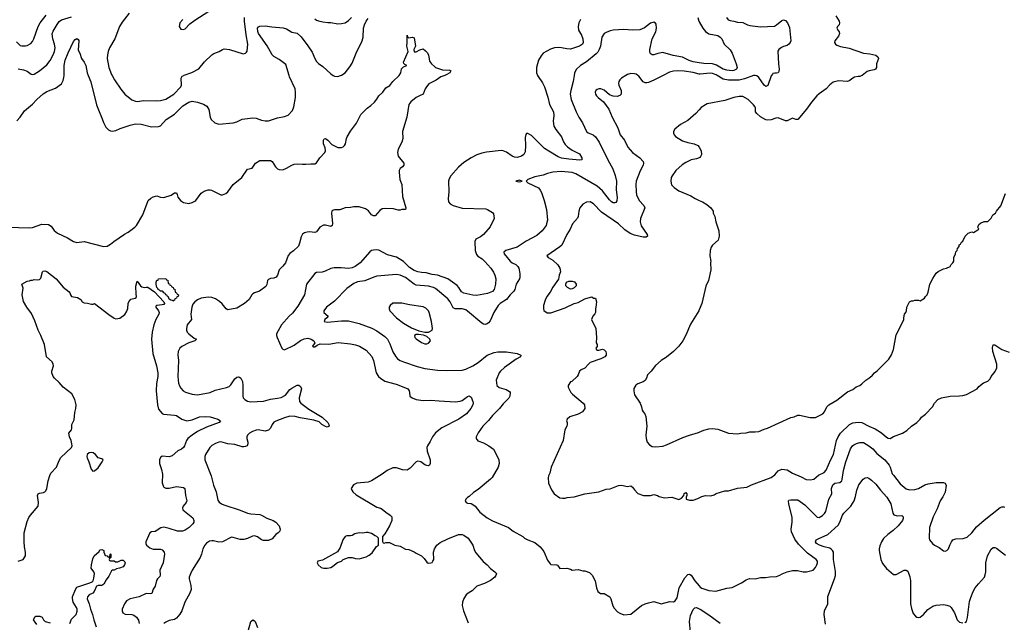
# Model space of a CAD drawing. Header units: inches. Extents: x 1678809 to 1859548, y 384609 to 522868.
# Tile 357 of 386: x 1792346 to 1803436, y 483842 to 490627. Entities that reach past the tile are written whole.
import ezdxf

# ---------------------------------------------------------------- set-up
doc = ezdxf.new("R2010")
doc.units = ezdxf.units.IN
doc.header["$MEASUREMENT"] = 0
for name, color, linetype in [('B7498', 7, 'Continuous'), ('B7499', 7, 'Continuous'), ('B8408', 7, 'Continuous'), ('B8409', 7, 'Continuous')]:
    doc.layers.add(name, color=color, linetype=linetype)

msp = doc.modelspace()

# ---------------------------------------------------------------- linework, layer by layer
at = {"layer": 'B7498', "color": 5}
for points, elevation in [([(1792210, 488290), (1792455, 488285), (1792491, 488289), (1792596, 488324), (1792670, 488322), (1792701, 488301), (1792735, 488255), (1792770, 488222), (1792883, 488170), (1792950, 488129), (1792990, 488120), (1793070, 488128), (1793290, 488074), (1793330, 488078), (1793370, 488100), (1793405, 488130), (1793528, 488212), (1793567, 488233), (1793643, 488290), (1793660, 488310), (1793731, 488430), (1793793, 488590), (1793823, 488617), (1793848, 488632), (1793890, 488643), (1793930, 488630), (1793970, 488626), (1794050, 488650), (1794090, 488677), (1794110, 488676), (1794120, 488660), (1794127, 488630), (1794156, 488590), (1794190, 488570), (1794250, 488558), (1794290, 488568), (1794317, 488583), (1794330, 488593), (1794390, 488673), (1794425, 488695), (1794470, 488710), (1794490, 488711), (1794506, 488706), (1794590, 488665), (1794610, 488657), (1794630, 488657), (1794668, 488672), (1794690, 488690), (1794752, 488770), (1794848, 488852), (1794910, 488943), (1794964, 488956), (1795001, 489010), (1795050, 489042), (1795170, 489041), (1795190, 489030), (1795228, 488970), (1795249, 488949), (1795270, 488940), (1795310, 488938), (1795350, 488954), (1795410, 488990), (1795438, 489002), (1795470, 489006), (1795530, 488999), (1795570, 489000), (1795626, 489006), (1795670, 489006), (1795690, 489017), (1795728, 489070), (1795783, 489130), (1795791, 489150), (1795786, 489186), (1795769, 489230), (1795768, 489272), (1795776, 489284), (1795790, 489288), (1795817, 489270), (1795862, 489222), (1795929, 489189), (1795970, 489188), (1795990, 489197), (1796006, 489210), (1796017, 489230), (1796025, 489290), (1796033, 489310), (1796070, 489373), (1796139, 489461), (1796190, 489560), (1796259, 489630), (1796300, 489660), (1796341, 489699), (1796369, 489731), (1796392, 489770), (1796436, 489810), (1796470, 489859), (1796514, 489886), (1796550, 489930), (1796620, 490000)], 380), ([(1792315, 489490), (1792352, 489530), (1792399, 489601), (1792490, 489677), (1792540, 489730), (1792610, 489794), (1792650, 489818), (1792750, 489858), (1792815, 489905), (1792836, 489944), (1792844, 489976), (1792845, 490000)], 420), ([(1793117, 490000), (1793146, 489926), (1793212, 489670), (1793227, 489630), (1793276, 489510), (1793289, 489469), (1793316, 489416), (1793346, 489386), (1793370, 489374), (1793390, 489371), (1793430, 489379), (1793479, 489401), (1793590, 489440), (1793650, 489453), (1793712, 489452), (1793830, 489422), (1793910, 489426), (1793930, 489433), (1793996, 489504), (1794090, 489564), (1794182, 489658), (1794250, 489698), (1794290, 489709), (1794350, 489700), (1794416, 489676), (1794453, 489653), (1794476, 489616), (1794490, 489530), (1794504, 489504), (1794545, 489465), (1794590, 489450), (1794750, 489465), (1794790, 489476), (1794850, 489509), (1794970, 489522), (1795010, 489519), (1795070, 489497), (1795110, 489488), (1795150, 489488), (1795250, 489521), (1795330, 489538), (1795370, 489554), (1795417, 489603), (1795434, 489646), (1795452, 489750), (1795454, 489810), (1795447, 489850), (1795385, 489985), (1795381, 490000)], 420), ([(1793386, 490000), (1793412, 489950), (1793485, 489845), (1793530, 489790), (1793610, 489723), (1793650, 489709), (1793670, 489707), (1793743, 489717), (1793890, 489715), (1793930, 489718), (1793990, 489734), (1794022, 489750), (1794081, 489790), (1794161, 489870), (1794168, 489890), (1794165, 489970), (1794175, 489990), (1794193, 490000)], 440), ([(1797135, 490000), (1797090, 489982), (1797035, 489945), (1796954, 489906), (1796927, 489873), (1796914, 489850), (1796890, 489787), (1796850, 489771), (1796813, 489750), (1796750, 489702), (1796729, 489671), (1796706, 489530), (1796658, 489370), (1796660, 489290), (1796650, 489249), (1796610, 489170), (1796602, 489130), (1796609, 489089), (1796673, 489010), (1796674, 488990), (1796659, 488970), (1796631, 488950), (1796621, 488930), (1796619, 488910), (1796628, 488828), (1796650, 488770), (1796658, 488638), (1796695, 488510), (1796690, 488489), (1796650, 488489), (1796630, 488482), (1796610, 488482), (1796557, 488497), (1796470, 488502), (1796430, 488499), (1796402, 488478), (1796350, 488419), (1796342, 488418), (1796330, 488418), (1796310, 488430), (1796275, 488475), (1796239, 488499), (1796170, 488519), (1796110, 488521), (1796070, 488513), (1796010, 488509), (1795950, 488487), (1795893, 488487), (1795870, 488477), (1795863, 488470), (1795857, 488450), (1795869, 488331), (1795867, 488310), (1795850, 488300), (1795790, 488312), (1795768, 488312), (1795728, 488292), (1795690, 488240), (1795670, 488230), (1795610, 488237), (1795585, 488235), (1795553, 488227), (1795530, 488211), (1795516, 488184), (1795498, 488110), (1795485, 488076), (1795430, 488023), (1795387, 487993), (1795370, 487973), (1795338, 487890), (1795310, 487852), (1795269, 487810), (1795248, 487750), (1795233, 487730), (1795210, 487717), (1795170, 487712), (1795150, 487703), (1795138, 487690), (1795130, 487644), (1795118, 487622), (1795045, 487570), (1794990, 487552), (1794970, 487540), (1794960, 487530), (1794930, 487478), (1794878, 487430), (1794790, 487378), (1794690, 487359), (1794670, 487371), (1794627, 487427), (1794596, 487456), (1794550, 487485), (1794510, 487499), (1794470, 487503), (1794389, 487491), (1794348, 487472), (1794318, 487450), (1794297, 487423), (1794285, 487390), (1794273, 487310), (1794282, 487250), (1794233, 487190), (1794224, 487150), (1794225, 487130), (1794233, 487110), (1794250, 487090), (1794310, 487043), (1794336, 487030), (1794318, 487010), (1794250, 486990), (1794172, 486948), (1794150, 486930), (1794130, 486890), (1794128, 486852), (1794133, 486790), (1794127, 486610), (1794136, 486536), (1794145, 486505), (1794159, 486479), (1794188, 486450), (1794215, 486435), (1794290, 486410), (1794350, 486404), (1794490, 486430), (1794546, 486454), (1794675, 486485), (1794704, 486496), (1794724, 486516), (1794770, 486584), (1794790, 486603), (1794810, 486607), (1794823, 486603), (1794838, 486590), (1794854, 486554), (1794858, 486510), (1794858, 486390), (1794864, 486370), (1794880, 486350), (1794913, 486333), (1794950, 486326), (1795090, 486333), (1795170, 486356), (1795250, 486364), (1795290, 486374), (1795339, 486401), (1795390, 486464), (1795410, 486480), (1795470, 486511), (1795490, 486511), (1795510, 486498), (1795519, 486470), (1795495, 486370), (1795498, 486330), (1795511, 486311), (1795601, 486241), (1795752, 486150), (1795815, 486090), (1795827, 486070), (1795831, 486050), (1795810, 486041), (1795790, 486046), (1795750, 486070), (1795719, 486099), (1795659, 486119), (1795505, 486145), (1795450, 486161), (1795390, 486162), (1795330, 486146), (1795232, 486108), (1795210, 486095), (1795190, 486070), (1795170, 486027), (1795150, 486004), (1795110, 485994), (1795032, 486008), (1795010, 486006), (1794968, 485990), (1794933, 485970), (1794912, 485950), (1794903, 485930), (1794903, 485910), (1794916, 485870), (1794916, 485850), (1794906, 485830), (1794890, 485821), (1794870, 485817), (1794850, 485819), (1794770, 485844), (1794690, 485853), (1794610, 485873), (1794589, 485871), (1794550, 485856), (1794510, 485832), (1794486, 485810), (1794437, 485730), (1794430, 485710), (1794430, 485670), (1794502, 485490), (1794528, 485388), (1794558, 485310), (1794579, 485219), (1794593, 485193), (1794617, 485177), (1794645, 485165), (1794830, 485104), (1794910, 485071), (1794950, 485062), (1795050, 485056), (1795070, 485050), (1795130, 485014), (1795201, 484990), (1795231, 484970), (1795268, 484928), (1795278, 484890), (1795275, 484870), (1795257, 484850), (1795229, 484831), (1795190, 484781), (1795150, 484764), (1795090, 484764), (1795070, 484771), (1795025, 484805), (1794990, 484815), (1794967, 484813), (1794910, 484786), (1794870, 484776), (1794830, 484776), (1794750, 484798), (1794730, 484799), (1794630, 484748), (1794590, 484744), (1794530, 484761), (1794510, 484761), (1794485, 484755), (1794448, 484732), (1794430, 484710), (1794409, 484671), (1794395, 484610), (1794380, 484570), (1794290, 484430), (1794270, 484389), (1794256, 484350), (1794255, 484330), (1794275, 484255), (1794276, 484210), (1794263, 484170), (1794206, 484070), (1794171, 483970), (1794150, 483934), (1794110, 483887), (1794090, 483872), (1794030, 483861), (1793990, 483844), (1793970, 483830)], 380), ([(1798180, 490000), (1798186, 489986), (1798235, 489915), (1798258, 489870), (1798295, 489755), (1798312, 489672), (1798358, 489590), (1798363, 489550), (1798354, 489486), (1798363, 489430), (1798385, 489390), (1798447, 489310), (1798470, 489253), (1798490, 489222), (1798517, 489197), (1798570, 489159), (1798650, 489117), (1798677, 489070), (1798676, 489050), (1798654, 489046), (1798530, 489057), (1798450, 489068), (1798410, 489083), (1798305, 489145), (1798258, 489178), (1798110, 489324), (1798070, 489346), (1798055, 489345), (1798045, 489334), (1798038, 489302), (1798044, 489210), (1798040, 489140), (1798026, 489110), (1797998, 489090), (1797950, 489076), (1797918, 489078), (1797894, 489090), (1797830, 489134), (1797790, 489151), (1797770, 489154), (1797604, 489136), (1797550, 489124), (1797496, 489104), (1797430, 489072), (1797350, 489018), (1797290, 488967), (1797202, 488870), (1797183, 488837), (1797177, 488810), (1797181, 488690), (1797171, 488610), (1797176, 488576), (1797194, 488554), (1797230, 488535), (1797330, 488505), (1797596, 488496), (1797615, 488490), (1797670, 488457), (1797683, 488443), (1797690, 488390), (1797645, 488295), (1797570, 488210), (1797537, 488183), (1797485, 488155), (1797472, 488128), (1797477, 488030), (1797490, 487982), (1797505, 487965), (1797555, 487935), (1797586, 487906), (1797652, 487830), (1797683, 487783), (1797699, 487750), (1797708, 487708), (1797707, 487650), (1797690, 487590), (1797670, 487565), (1797616, 487544), (1797490, 487520), (1797450, 487524), (1797347, 487547), (1797323, 487563), (1797292, 487612), (1797273, 487633), (1797168, 487708), (1797052, 487752), (1796990, 487759), (1796924, 487776), (1796870, 487779), (1796830, 487788), (1796790, 487805), (1796737, 487837), (1796670, 487903), (1796590, 487954), (1796490, 487981), (1796390, 488031), (1796364, 488036), (1796330, 488033), (1796310, 488028), (1796290, 488014), (1796182, 487890), (1796125, 487850), (1796090, 487832), (1796050, 487824), (1795965, 487835), (1795886, 487834), (1795850, 487825), (1795786, 487794), (1795754, 487786), (1795690, 487780), (1795669, 487771), (1795577, 487650), (1795554, 487530), (1795479, 487401), (1795419, 487321), (1795382, 487290), (1795294, 487190), (1795240, 487090), (1795239, 487070), (1795246, 487050), (1795299, 486930), (1795310, 486916), (1795330, 486910), (1795439, 486961), (1795510, 487015), (1795550, 487033), (1795590, 487040), (1795630, 487030), (1795659, 487010), (1795670, 486989), (1795664, 486976), (1795642, 486950), (1795650, 486945), (1795670, 486945), (1795697, 486963), (1795730, 486976), (1795826, 486974), (1795932, 486992), (1796070, 486979), (1796130, 486967), (1796172, 486952), (1796248, 486908), (1796313, 486834), (1796330, 486790), (1796362, 486650), (1796389, 486609), (1796408, 486590), (1796458, 486558), (1796585, 486525), (1796710, 486476), (1796719, 486470), (1796731, 486450), (1796737, 486430), (1796741, 486390), (1796765, 486370), (1796812, 486352), (1796890, 486338), (1796975, 486345), (1797070, 486334), (1797254, 486326), (1797309, 486331), (1797330, 486338), (1797390, 486386), (1797410, 486393), (1797430, 486377), (1797449, 486330), (1797452, 486310), (1797449, 486290), (1797429, 486250), (1797377, 486190), (1797291, 486129), (1797101, 486030), (1797030, 485977), (1796995, 485930), (1796970, 485879), (1796938, 485830), (1796930, 485810), (1796936, 485770), (1796969, 485670), (1796970, 485630), (1796961, 485610), (1796950, 485605), (1796930, 485606), (1796910, 485614), (1796865, 485650), (1796830, 485657), (1796810, 485648), (1796744, 485576), (1796710, 485555), (1796657, 485557), (1796590, 485583), (1796550, 485581), (1796486, 485550), (1796430, 485510), (1796310, 485434), (1796270, 485421), (1796145, 485410), (1796107, 485390), (1796081, 485350), (1796086, 485330), (1796099, 485310), (1796136, 485276), (1796370, 485137), (1796410, 485127), (1796430, 485117), (1796470, 485083), (1796518, 485050), (1796536, 485030), (1796536, 484990), (1796511, 484930), (1796460, 484840), (1796433, 484807), (1796433, 484753), (1796438, 484738), (1796450, 484734), (1796470, 484742), (1796510, 484742), (1796570, 484711), (1796630, 484701), (1796690, 484666), (1796730, 484661), (1796790, 484636), (1796810, 484621), (1796871, 484591), (1796900, 484560), (1796930, 484518), (1796948, 484508), (1796978, 484510), (1796990, 484516), (1797001, 484530), (1797009, 484551), (1797005, 484630), (1797018, 484670), (1797046, 484710), (1797081, 484739), (1797170, 484783), (1797290, 484830), (1797330, 484830), (1797350, 484824), (1797397, 484790), (1797449, 484710), (1797468, 484650), (1797484, 484624), (1797566, 484526), (1797611, 484491), (1797650, 484447), (1797697, 484410), (1797715, 484390), (1797710, 484370), (1797696, 484350), (1797650, 484313), (1797581, 484279), (1797496, 484250), (1797442, 484198), (1797398, 484170), (1797376, 484150), (1797350, 484110), (1797333, 484070), (1797331, 484030), (1797345, 483970), (1797398, 483838)], 420), ([(1798591, 490000), (1798580, 489930), (1798553, 489830), (1798548, 489790), (1798556, 489730), (1798614, 489590), (1798643, 489530), (1798685, 489465), (1798729, 489370), (1798750, 489352), (1798804, 489330), (1798830, 489310), (1798872, 489250), (1798970, 489050), (1799028, 488948), (1799053, 488873), (1799067, 488810), (1799066, 488710), (1799075, 488625), (1799072, 488589), (1799061, 488570), (1799050, 488564), (1799030, 488565), (1799010, 488578), (1798990, 488597), (1798910, 488701), (1798852, 488752), (1798610, 488893), (1798570, 488907), (1798443, 488917), (1798352, 488910), (1798290, 488896), (1798243, 488877), (1798150, 488858), (1798071, 488829), (1798052, 488810), (1798071, 488790), (1798190, 488733), (1798210, 488708), (1798223, 488683), (1798254, 488590), (1798280, 488490), (1798290, 488370), (1798281, 488330), (1798274, 488310), (1798230, 488250), (1798170, 488199), (1798050, 488132), (1797950, 488066), (1797823, 488030), (1797799, 488010), (1797804, 487990), (1797870, 487910), (1797892, 487890), (1797936, 487870), (1797957, 487850), (1797968, 487828), (1797978, 487770), (1797980, 487730), (1797975, 487710), (1797937, 487650), (1797923, 487590), (1797910, 487570), (1797870, 487530), (1797830, 487476), (1797759, 487430), (1797736, 487410), (1797687, 487330), (1797644, 487236), (1797627, 487213), (1797610, 487201), (1797590, 487196), (1797570, 487200), (1797550, 487212), (1797390, 487347), (1797370, 487359), (1797330, 487372), (1797250, 487371), (1797230, 487381), (1797195, 487450), (1797170, 487483), (1797030, 487599), (1797007, 487610), (1796950, 487625), (1796810, 487638), (1796789, 487649), (1796690, 487726), (1796630, 487752), (1796590, 487760), (1796370, 487741), (1796334, 487730), (1796234, 487686), (1796150, 487674), (1796110, 487657), (1796030, 487601), (1795890, 487459), (1795800, 487390), (1795770, 487350), (1795773, 487330), (1795821, 487290), (1795807, 487270), (1795783, 487250), (1795776, 487230), (1795810, 487220), (1795970, 487238), (1796050, 487237), (1796170, 487205), (1796314, 487154), (1796370, 487124), (1796459, 487059), (1796489, 487030), (1796516, 486976), (1796549, 486889), (1796578, 486838), (1796602, 486810), (1796631, 486790), (1796670, 486773), (1796823, 486723), (1796910, 486701), (1797050, 486681), (1797150, 486676), (1797330, 486681), (1797370, 486693), (1797450, 486730), (1797510, 486769), (1797610, 486849), (1797690, 486880), (1797730, 486886), (1797830, 486887), (1797950, 486870), (1797990, 486850), (1797987, 486830), (1797937, 486803), (1797808, 486710), (1797762, 486670), (1797748, 486650), (1797711, 486570), (1797719, 486510), (1797746, 486486), (1797824, 486464), (1797862, 486442), (1797871, 486430), (1797868, 486390), (1797856, 486364), (1797790, 486301), (1797749, 486251), (1797670, 486170), (1797626, 486114), (1797564, 486050), (1797510, 485977), (1797488, 485930), (1797487, 485910), (1797506, 485886), (1797570, 485862), (1797631, 485830), (1797683, 485790), (1797707, 485750), (1797741, 485670), (1797747, 485630), (1797735, 485590), (1797666, 485474), (1797648, 485452), (1797510, 485337), (1797458, 485302), (1797410, 485258), (1797390, 485248), (1797372, 485230), (1797362, 485210), (1797374, 485190), (1797390, 485182), (1797430, 485178), (1797450, 485170), (1797475, 485150), (1797530, 485081), (1797610, 485018), (1797670, 484986), (1797850, 484910), (1797906, 484870), (1798012, 484810), (1798031, 484791), (1798071, 484771), (1798150, 484742), (1798210, 484691), (1798250, 484638), (1798290, 484542), (1798320, 484500), (1798330, 484492), (1798391, 484491), (1798405, 484485), (1798430, 484447), (1798510, 484451), (1798550, 484441), (1798570, 484431), (1798635, 484435), (1798690, 484421), (1798710, 484421), (1798763, 484403), (1798794, 484374), (1798826, 484310), (1798843, 484230), (1798858, 484190), (1798887, 484167), (1798930, 484165), (1798992, 484130), (1799006, 484106), (1799028, 484028), (1799040, 484000), (1799079, 483959), (1799104, 483944), (1799150, 483926), (1799230, 483934), (1799350, 484031), (1799390, 484051), (1799430, 484063), (1799490, 484075), (1799570, 484051), (1799670, 484076), (1799710, 484071), (1799730, 484085), (1799750, 484118), (1799775, 484230), (1799838, 484342), (1799870, 484382), (1799890, 484385), (1799910, 484371), (1799950, 484310), (1800000, 484251)], 440), ([(1795878, 490000), (1795890, 489992), (1795930, 489989), (1795960, 490000)], 420), ([(1799175, 490000), (1799126, 489970), (1799106, 489950), (1799095, 489930), (1799091, 489910), (1799095, 489890), (1799121, 489830), (1799119, 489790), (1799105, 489774), (1799077, 489763), (1799030, 489766), (1798990, 489780), (1798930, 489832), (1798890, 489849), (1798870, 489849), (1798850, 489842), (1798836, 489830), (1798828, 489810), (1798830, 489790), (1798842, 489770), (1798860, 489750), (1798922, 489702), (1798980, 489620), (1799019, 489530), (1799084, 489410), (1799108, 489330), (1799159, 489270), (1799194, 489190), (1799249, 489130), (1799330, 489070), (1799370, 489030), (1799373, 489010), (1799367, 488990), (1799334, 488926), (1799290, 488810), (1799285, 488770), (1799288, 488688), (1799294, 488654), (1799324, 488590), (1799376, 488536), (1799387, 488510), (1799338, 488390), (1799334, 488350), (1799347, 488307), (1799414, 488210), (1799419, 488190), (1799401, 488179), (1799370, 488179), (1799270, 488202), (1799221, 488221), (1799161, 488261), (1799090, 488327), (1798899, 488459), (1798810, 488553), (1798770, 488575), (1798730, 488573), (1798689, 488551), (1798655, 488510), (1798642, 488470), (1798635, 488410), (1798627, 488393), (1798572, 488330), (1798547, 488270), (1798510, 488209), (1798451, 488089), (1798430, 488068), (1798285, 487970), (1798298, 487950), (1798350, 487919), (1798406, 487866), (1798431, 487830), (1798437, 487790), (1798423, 487750), (1798415, 487705), (1798350, 487615), (1798321, 487559), (1798285, 487510), (1798264, 487470), (1798247, 487410), (1798246, 487370), (1798251, 487351), (1798288, 487328), (1798330, 487328), (1798490, 487381), (1798590, 487430), (1798636, 487444), (1798710, 487483), (1798750, 487496), (1798790, 487505), (1798810, 487492), (1798831, 487491), (1798841, 487450), (1798837, 487390), (1798831, 487370), (1798831, 487330), (1798825, 487315), (1798802, 487290), (1798785, 487250), (1798836, 487150), (1798843, 487050), (1798838, 486990), (1798851, 486970), (1798851, 486949), (1798834, 486930), (1798842, 486910), (1798850, 486906), (1798870, 486905), (1798910, 486919), (1798931, 486911), (1798947, 486890), (1798953, 486870), (1798950, 486850), (1798935, 486830), (1798890, 486807), (1798772, 486768), (1798751, 486750), (1798710, 486703), (1798670, 486684), (1798651, 486670), (1798638, 486630), (1798625, 486610), (1798566, 486554), (1798550, 486548), (1798525, 486510), (1798522, 486490), (1798555, 486430), (1798571, 486410), (1798691, 486310), (1798706, 486290), (1798711, 486251), (1798687, 486213), (1798635, 486185), (1798543, 486157), (1798511, 486130), (1798505, 486110), (1798511, 486091), (1798511, 486070), (1798507, 486050), (1798488, 486010), (1798466, 485890), (1798332, 485588), (1798318, 485522), (1798301, 485490), (1798297, 485470), (1798303, 485410), (1798335, 485335), (1798365, 485290), (1798430, 485243), (1798458, 485238), (1798490, 485239), (1798514, 485246), (1798590, 485255), (1798713, 485287), (1798870, 485310), (1798950, 485341), (1798995, 485345), (1799090, 485382), (1799130, 485388), (1799190, 485371), (1799230, 485378), (1799250, 485362), (1799270, 485332), (1799310, 485292), (1799371, 485271), (1799450, 485271), (1799490, 485282), (1799530, 485271), (1799550, 485258), (1799610, 485245), (1799690, 485251), (1799770, 485225), (1799800, 485240), (1799826, 485270), (1799829, 485291), (1799850, 485302), (1799862, 485290), (1799862, 485270), (1799852, 485250), (1799854, 485230), (1799890, 485216), (1799930, 485219), (1799985, 485235), (1800000, 485243)], 460), ([(1799594, 490000), (1799490, 489947), (1799430, 489921), (1799410, 489917), (1799390, 489917), (1799368, 489929), (1799321, 489990), (1799307, 490000)], 460), ([(1800000, 489613), (1799961, 489570), (1799870, 489492), (1799790, 489447), (1799726, 489394), (1799711, 489370), (1799711, 489350), (1799719, 489330), (1799733, 489313), (1799810, 489263), (1799870, 489243), (1799942, 489230), (1799985, 489210), (1800000, 489191)], 480), ([(1800000, 489073), (1799970, 489061), (1799910, 489049), (1799850, 489021), (1799807, 488993), (1799737, 488930), (1799694, 488870), (1799685, 488850), (1799679, 488810), (1799688, 488768), (1799716, 488736), (1799770, 488699), (1799904, 488644), (1799954, 488614), (1800000, 488592)], 480), ([(1792330, 484531), (1792384, 484550), (1792411, 484589), (1792411, 484630), (1792399, 484690), (1792395, 484750), (1792397, 484850), (1792430, 484976), (1792450, 485024), (1792468, 485050), (1792552, 485150), (1792558, 485190), (1792545, 485270), (1792553, 485287), (1792570, 485297), (1792615, 485305), (1792630, 485311), (1792639, 485321), (1792651, 485349), (1792665, 485435), (1792684, 485496), (1792698, 485522), (1792759, 485590), (1792790, 485665), (1792810, 485696), (1792929, 485810), (1792935, 485830), (1792934, 485850), (1792925, 485890), (1792906, 485930), (1792899, 485970), (1792929, 486010), (1792934, 486026), (1792934, 486070), (1792958, 486122), (1792965, 486205), (1792977, 486250), (1792981, 486290), (1792968, 486350), (1792933, 486413), (1792836, 486490), (1792790, 486542), (1792738, 486590), (1792724, 486610), (1792708, 486650), (1792706, 486670), (1792725, 486730), (1792724, 486750), (1792710, 486776), (1792648, 486830), (1792624, 486970), (1792584, 487070), (1792553, 487130), (1792516, 487236), (1792478, 487318), (1792425, 487390), (1792390, 487455), (1792375, 487530), (1792384, 487604), (1792369, 487651), (1792430, 487682), (1792455, 487685), (1792470, 487694), (1792490, 487694), (1792510, 487702), (1792550, 487698), (1792570, 487702), (1792583, 487717), (1792602, 487790), (1792610, 487796), (1792630, 487799), (1792650, 487793), (1792756, 487710), (1792836, 487616), (1792902, 487562), (1792911, 487550), (1792916, 487530), (1792930, 487511), (1792998, 487498), (1793036, 487476), (1793051, 487451), (1793070, 487441), (1793110, 487437), (1793155, 487425), (1793175, 487425), (1793190, 487431), (1793348, 487308), (1793408, 487268), (1793430, 487259), (1793474, 487266), (1793530, 487307), (1793550, 487338), (1793563, 487377), (1793567, 487430), (1793574, 487450), (1793599, 487481), (1793647, 487493), (1793659, 487501), (1793663, 487510), (1793656, 487536), (1793655, 487626), (1793670, 487682), (1793707, 487630), (1793720, 487620), (1793750, 487611), (1793770, 487617), (1793790, 487616), (1793864, 487564), (1793969, 487450), (1793978, 487430), (1793970, 487422), (1793950, 487415), (1793890, 487410), (1793880, 487400), (1793878, 487390), (1793909, 487350), (1793916, 487330), (1793912, 487310), (1793880, 487250), (1793857, 487190), (1793838, 487110), (1793832, 487030), (1793846, 486870), (1793888, 486730), (1793900, 486650), (1793902, 486610), (1793888, 486530), (1793884, 486450), (1793896, 486290), (1793910, 486243), (1793950, 486193), (1793965, 486185), (1794090, 486176), (1794110, 486169), (1794171, 486130), (1794230, 486112), (1794290, 486123), (1794370, 486154), (1794439, 486159), (1794490, 486156), (1794530, 486146), (1794578, 486130), (1794606, 486110), (1794591, 486090), (1794450, 486040), (1794350, 485992), (1794289, 485951), (1794238, 485910), (1794223, 485890), (1794202, 485830), (1794190, 485809), (1794170, 485792), (1794128, 485772), (1794063, 485717), (1794030, 485704), (1793950, 485714), (1793930, 485697), (1793921, 485670), (1793920, 485630), (1793944, 485564), (1793955, 485510), (1793952, 485412), (1793960, 485380), (1793970, 485365), (1793992, 485352), (1794030, 485352), (1794110, 485370), (1794190, 485361), (1794206, 485350), (1794214, 485270), (1794228, 485210), (1794222, 485190), (1794187, 485150), (1794178, 485130), (1794185, 485110), (1794297, 485017), (1794308, 484990), (1794307, 484970), (1794297, 484950), (1794253, 484910), (1794210, 484881), (1794178, 484870), (1794122, 484870), (1794030, 484900), (1793970, 484912), (1793936, 484904), (1793870, 484865), (1793830, 484859), (1793810, 484849), (1793767, 484750), (1793767, 484730), (1793774, 484710), (1793810, 484679), (1793850, 484664), (1793930, 484667), (1793950, 484659), (1793973, 484630), (1793975, 484610), (1793962, 484510), (1793925, 484430), (1793928, 484372), (1793924, 484356), (1793896, 484330), (1793886, 484314), (1793871, 484250), (1793850, 484215), (1793834, 484166), (1793818, 484162), (1793770, 484165), (1793690, 484130), (1793590, 484108), (1793550, 484083), (1793526, 484050), (1793500, 483990), (1793500, 483970), (1793508, 483948), (1793533, 483933), (1793610, 483930), (1793630, 483924), (1793661, 483901), (1793685, 483865), (1793690, 483830)], 360), ([(1800000, 487361), (1799995, 487350), (1799902, 487198), (1799850, 487074), (1799815, 487010), (1799770, 486950), (1799711, 486890), (1799632, 486828), (1799570, 486789), (1799506, 486734), (1799457, 486670), (1799417, 486630), (1799407, 486590), (1799390, 486566), (1799370, 486549), (1799310, 486527), (1799287, 486513), (1799264, 486476), (1799262, 486450), (1799270, 486405), (1799336, 486310), (1799351, 486270), (1799356, 486230), (1799367, 486210), (1799388, 486188), (1799398, 486158), (1799408, 486050), (1799398, 485950), (1799402, 485910), (1799414, 485870), (1799439, 485839), (1799470, 485822), (1799510, 485818), (1799590, 485827), (1799630, 485839), (1799816, 485924), (1799889, 485951), (1799990, 485979), (1800000, 485983)], 480), ([(1792910, 483830), (1792930, 483877), (1792983, 483930), (1792993, 483967), (1792993, 483990), (1792985, 484010), (1792949, 484070), (1792940, 484110), (1792942, 484130), (1792974, 484210), (1792990, 484236), (1793135, 484285), (1793162, 484298), (1793172, 484308), (1793182, 484338), (1793188, 484390), (1793181, 484410), (1793152, 484450), (1793154, 484490), (1793170, 484556), (1793186, 484590), (1793239, 484641), (1793250, 484658), (1793270, 484662), (1793294, 484650), (1793292, 484630), (1793310, 484594), (1793332, 484592), (1793338, 484578), (1793350, 484574), (1793362, 484578), (1793366, 484610), (1793370, 484614), (1793374, 484610), (1793374, 484570), (1793358, 484562), (1793354, 484550), (1793358, 484538), (1793370, 484534), (1793410, 484534), (1793424, 484524), (1793450, 484522), (1793490, 484542), (1793510, 484542), (1793530, 484522), (1793533, 484510), (1793527, 484490), (1793510, 484467), (1793470, 484450), (1793435, 484445), (1793410, 484429), (1793391, 484429), (1793380, 484420), (1793350, 484363), (1793318, 484322), (1793292, 484270), (1793270, 484258), (1793230, 484256), (1793210, 484249), (1793185, 484190), (1793170, 484172), (1793130, 484152), (1793108, 484130), (1793107, 484107), (1793129, 484050), (1793142, 483990), (1793167, 483930), (1793179, 483870), (1793206, 483790)], 340), ([(1799903, 483730), (1799889, 483850), (1799903, 483917), (1799930, 483985), (1799950, 484006), (1799970, 484008), (1800000, 483995)], 420), ([(1792538, 483818), (1792502, 483870), (1792503, 483877), (1792516, 483904), (1792529, 483911), (1792574, 483910), (1792600, 483900), (1792612, 483870), (1792632, 483850), (1792690, 483836)], 340), ([(1794910, 483716), (1794949, 483851), (1794970, 483870), (1794990, 483860), (1794998, 483850), (1795025, 483785)], 380)]:
    msp.add_lwpolyline(points, dxfattribs=dict(at, elevation=elevation))
for points, elevation in [([(1797970, 488822), (1797934, 488810), (1797970, 488801), (1797990, 488806), (1798006, 488810)], 440), ([(1794070, 487458), (1794065, 487465), (1794048, 487470), (1794030, 487482), (1794022, 487502), (1794010, 487509), (1794004, 487524), (1793990, 487529), (1793984, 487544), (1793969, 487550), (1793963, 487563), (1793949, 487569), (1793930, 487570), (1793922, 487582), (1793904, 487590), (1793900, 487600), (1793890, 487610), (1793882, 487650), (1793882, 487670), (1793890, 487696), (1793906, 487694), (1793910, 487710), (1793990, 487714), (1793998, 487698), (1794013, 487693), (1794018, 487658), (1794033, 487653), (1794038, 487638), (1794053, 487633), (1794058, 487618), (1794073, 487613), (1794078, 487598), (1794093, 487593), (1794098, 487558), (1794113, 487553), (1794118, 487538), (1794134, 487530), (1794132, 487510), (1794114, 487506), (1794112, 487490), (1794094, 487486), (1794090, 487469)], 360), ([(1798550, 487594), (1798518, 487610), (1798498, 487630), (1798498, 487650), (1798506, 487670), (1798530, 487682), (1798570, 487682), (1798595, 487675), (1798612, 487650), (1798612, 487632), (1798590, 487609), (1798570, 487595)], 460), ([(1796550, 487435), (1796517, 487410), (1796507, 487390), (1796508, 487370), (1796516, 487350), (1796591, 487270), (1796668, 487210), (1796758, 487158), (1796843, 487123), (1796909, 487109), (1796950, 487109), (1796991, 487130), (1796994, 487150), (1796985, 487230), (1796959, 487330), (1796950, 487350), (1796920, 487380), (1796890, 487393), (1796735, 487415), (1796650, 487434)], 460), ([(1796838, 487082), (1796810, 487081), (1796791, 487070), (1796796, 487050), (1796810, 487034), (1796870, 486991), (1796910, 486977), (1796930, 486976), (1796950, 486984), (1796972, 487010), (1796967, 487030), (1796930, 487061), (1796894, 487074)], 460), ([(1793150, 485754), (1793130, 485752), (1793105, 485730), (1793101, 485710), (1793105, 485695), (1793124, 485650), (1793150, 485565), (1793170, 485545), (1793190, 485547), (1793230, 485583), (1793276, 485650), (1793284, 485670), (1793270, 485684), (1793230, 485693), (1793199, 485730), (1793174, 485750)], 360), ([(1796270, 484853), (1796247, 484853), (1796210, 484844), (1796169, 484849), (1796121, 484839), (1796090, 484819), (1796070, 484814), (1796030, 484815), (1796011, 484809), (1795985, 484770), (1795955, 484685), (1795925, 484635), (1795758, 484542), (1795705, 484530), (1795698, 484510), (1795706, 484490), (1795740, 484460), (1795771, 484451), (1795810, 484451), (1795850, 484461), (1795870, 484471), (1795890, 484491), (1795925, 484515), (1795970, 484531), (1795990, 484551), (1796049, 484571), (1796089, 484571), (1796130, 484561), (1796170, 484558), (1796250, 484578), (1796283, 484597), (1796316, 484624), (1796366, 484694), (1796388, 484710), (1796388, 484790), (1796370, 484808), (1796350, 484815), (1796310, 484842)], 420)]:
    msp.add_lwpolyline(points, close=True, dxfattribs=dict(at, elevation=elevation))
at = {"layer": 'B7499', "color": 5}
for points, elevation in [([(1792310, 490378), (1792350, 490338), (1792371, 490331), (1792410, 490331), (1792430, 490336), (1792470, 490359), (1792490, 490381), (1792506, 490410), (1792553, 490550), (1792576, 490590), (1792643, 490677)], 460), ([(1793578, 490702), (1793500, 490600), (1793470, 490549), (1793416, 490410), (1793359, 490310), (1793341, 490270), (1793333, 490230), (1793332, 490190), (1793348, 490090), (1793380, 490010), (1793386, 490000)], 440), ([(1794185, 490630), (1794151, 490590), (1794141, 490550), (1794161, 490521), (1794190, 490518), (1794210, 490526), (1794261, 490579), (1794317, 490623), (1794530, 490758)], 460), ([(1792330, 490072), (1792390, 490063), (1792428, 490048), (1792475, 490015), (1792490, 490010), (1792510, 490013), (1792570, 490050), (1792650, 490120), (1792690, 490169), (1792723, 490230), (1792739, 490270), (1792747, 490310), (1792739, 490350), (1792717, 490410), (1792713, 490467), (1792723, 490497), (1792766, 490574), (1792790, 490606), (1792815, 490625), (1792930, 490659)], 440), ([(1794193, 490000), (1794197, 490003), (1794286, 490034), (1794365, 490075), (1794428, 490152), (1794510, 490233), (1794532, 490248), (1794591, 490269), (1794630, 490293), (1794650, 490299), (1794710, 490291), (1794863, 490243), (1794890, 490251), (1794900, 490260), (1794907, 490273), (1794914, 490350), (1794896, 490456), (1794877, 490610), (1794876, 490650)], 440), ([(1795381, 490000), (1795342, 490122), (1795270, 490180), (1795210, 490211), (1795191, 490230), (1795132, 490332), (1795036, 490470), (1795027, 490493), (1795026, 490530), (1795035, 490545), (1795050, 490554), (1795110, 490557), (1795185, 490545), (1795315, 490535), (1795350, 490526), (1795410, 490488), (1795470, 490475), (1795515, 490435), (1795593, 490333), (1795640, 490260), (1795670, 490190), (1795690, 490156), (1795710, 490134), (1795759, 490099), (1795850, 490019), (1795878, 490000)], 420), ([(1795670, 490636), (1795690, 490623), (1795710, 490614), (1795762, 490602), (1795815, 490595), (1795850, 490597), (1795930, 490581), (1795970, 490584), (1796010, 490593), (1796050, 490617), (1796082, 490650)], 440), ([(1795960, 490000), (1795970, 490004), (1796012, 490030), (1796065, 490095), (1796090, 490137), (1796135, 490250), (1796204, 490390), (1796215, 490430), (1796219, 490530), (1796231, 490570), (1796250, 490610), (1796270, 490641)], 420), ([(1798663, 490630), (1798644, 490590), (1798635, 490550), (1798639, 490510), (1798673, 490453), (1798690, 490410), (1798694, 490370), (1798686, 490350), (1798652, 490328), (1798550, 490297), (1798510, 490298), (1798450, 490312), (1798410, 490315), (1798370, 490309), (1798326, 490294), (1798243, 490250), (1798218, 490222), (1798190, 490170), (1798166, 490090), (1798167, 490030), (1798180, 490000)], 420), ([(1800000, 490142), (1799930, 490153), (1799887, 490167), (1799810, 490207), (1799705, 490225), (1799590, 490257), (1799532, 490248), (1799490, 490232), (1799470, 490232), (1799458, 490238), (1799447, 490250), (1799442, 490270), (1799444, 490290), (1799471, 490410), (1799511, 490490), (1799520, 490530), (1799515, 490575), (1799508, 490588), (1799490, 490599), (1799450, 490588), (1799385, 490535), (1799330, 490513), (1799250, 490510), (1799150, 490518), (1799030, 490510), (1798997, 490503), (1798950, 490484), (1798930, 490470), (1798904, 490430), (1798887, 490330), (1798873, 490290), (1798857, 490263), (1798838, 490242), (1798730, 490153), (1798664, 490110), (1798614, 490066), (1798594, 490026), (1798591, 490000)], 440), ([(1799986, 490650), (1799997, 490610), (1800000, 490604)], 440), ([(1796620, 490000), (1796620, 490000), (1796640, 490030), (1796648, 490072), (1796656, 490084), (1796670, 490098), (1796706, 490110), (1796683, 490123), (1796674, 490134), (1796670, 490150), (1796723, 490270), (1796707, 490330), (1796712, 490372), (1796710, 490454), (1796713, 490433), (1796724, 490424), (1796770, 490431), (1796790, 490422), (1796803, 490330), (1796786, 490290), (1796790, 490266), (1796810, 490265), (1796854, 490286), (1796890, 490298), (1796918, 490278), (1796937, 490257), (1796952, 490230), (1796962, 490162), (1796985, 490130), (1797019, 490099), (1797030, 490090), (1797110, 490063), (1797190, 490057), (1797201, 490050), (1797191, 490030), (1797150, 490006), (1797135, 490000)], 380), ([(1792845, 490000), (1792848, 490110), (1792859, 490170), (1792890, 490254), (1792950, 490381), (1792970, 490403), (1792990, 490415), (1793006, 490406), (1793011, 490391), (1793004, 490284), (1793023, 490250), (1793041, 490190), (1793070, 490150), (1793092, 490110), (1793106, 490030), (1793117, 490000)], 420), ([(1799307, 490000), (1799290, 490012), (1799270, 490019), (1799230, 490022), (1799191, 490010), (1799175, 490000)], 460), ([(1800000, 490014), (1799930, 490031), (1799830, 490047), (1799750, 490052), (1799710, 490048), (1799664, 490036), (1799594, 490000)], 460)]:
    msp.add_lwpolyline(points, dxfattribs=dict(at, elevation=elevation))
at = {"layer": 'B8408', "color": 5}
for points, elevation in [([(1801834, 490000), (1801830, 489997), (1801810, 489989), (1801790, 489989), (1801750, 489979), (1801718, 489962), (1801696, 489944), (1801670, 489933), (1801570, 489939), (1801510, 489924), (1801470, 489893), (1801430, 489849), (1801350, 489793), (1801326, 489770), (1801263, 489697), (1801210, 489618), (1801110, 489504), (1801090, 489503), (1801050, 489518), (1800992, 489488), (1800973, 489487), (1800890, 489521), (1800862, 489518), (1800810, 489499), (1800770, 489497), (1800750, 489501), (1800690, 489534), (1800647, 489570), (1800635, 489590), (1800632, 489630), (1800625, 489650), (1800612, 489670), (1800550, 489730), (1800490, 489761), (1800450, 489764), (1800390, 489751), (1800290, 489717), (1800090, 489678), (1800071, 489670), (1800023, 489637), (1800000, 489613)], 480), ([(1800814, 490000), (1800810, 489995), (1800773, 489887), (1800750, 489874), (1800730, 489890), (1800670, 489977), (1800650, 489994), (1800630, 490000), (1800610, 489999), (1800510, 489962), (1800450, 489947), (1800330, 489946), (1800270, 489957), (1800201, 490000)], 460), ([(1800000, 489191), (1800001, 489190), (1800021, 489150), (1800025, 489110), (1800015, 489085), (1800005, 489075), (1800000, 489073)], 480), ([(1800000, 485983), (1800050, 486005), (1800110, 486021), (1800150, 486026), (1800210, 486017), (1800330, 485973), (1800430, 485963), (1800470, 485973), (1800530, 485975), (1800570, 485988), (1800630, 485986), (1800670, 485992), (1800730, 486018), (1800770, 486028), (1801030, 486148), (1801070, 486156), (1801110, 486174), (1801130, 486173), (1801250, 486147), (1801310, 486147), (1801393, 486190), (1801412, 486210), (1801439, 486270), (1801461, 486290), (1801550, 486343), (1801670, 486438), (1801730, 486463), (1801768, 486492), (1801809, 486510), (1801833, 486527), (1801877, 486570), (1801922, 486598), (1801950, 486623), (1801973, 486650), (1802005, 486675), (1802137, 486803), (1802167, 486853), (1802190, 486912), (1802220, 487080), (1802269, 487171), (1802304, 487250), (1802304, 487270), (1802314, 487310), (1802329, 487330), (1802335, 487350), (1802338, 487390), (1802368, 487450), (1802390, 487462), (1802410, 487462), (1802430, 487471), (1802470, 487471), (1802490, 487462), (1802538, 487490), (1802548, 487510), (1802569, 487531), (1802580, 487560), (1802599, 487650), (1802630, 487712), (1802670, 487772), (1802690, 487791), (1802750, 487822), (1802786, 487830), (1802826, 487850), (1802838, 487870), (1802858, 487890), (1802868, 487910), (1802869, 487950), (1802888, 487990), (1802890, 488014), (1802906, 488030), (1802908, 488050), (1802927, 488073), (1802928, 488092), (1802942, 488098), (1802956, 488124), (1802970, 488134), (1802995, 488190), (1803030, 488225), (1803070, 488238), (1803090, 488231), (1803140, 488260), (1803148, 488270), (1803138, 488290), (1803150, 488322), (1803170, 488338), (1803210, 488354), (1803250, 488354), (1803288, 488392), (1803308, 488430), (1803338, 488450), (1803348, 488470), (1803399, 488530), (1803449, 488670)], 480), ([(1800000, 488592), (1800036, 488576), (1800087, 488547), (1800131, 488510), (1800156, 488470), (1800156, 488450), (1800176, 488410), (1800186, 488350), (1800221, 488250), (1800226, 488190), (1800214, 488146), (1800150, 488088), (1800135, 488065), (1800125, 488030), (1800118, 487970), (1800131, 487910), (1800127, 487893), (1800131, 487810), (1800103, 487690), (1800074, 487626), (1800030, 487430), (1800000, 487361)], 480), ([(1800000, 485243), (1800030, 485258), (1800069, 485271), (1800130, 485265), (1800170, 485278), (1800189, 485291), (1800290, 485323), (1800330, 485323), (1800430, 485351), (1800536, 485364), (1800590, 485391), (1800810, 485471), (1800850, 485501), (1800891, 485549), (1800930, 485568), (1800990, 485559), (1801050, 485523), (1801150, 485479), (1801205, 485450), (1801250, 485446), (1801290, 485454), (1801343, 485497), (1801409, 485530), (1801430, 485556), (1801483, 485677), (1801514, 485730), (1801546, 485890), (1801564, 485930), (1801592, 485970), (1801693, 486070), (1801731, 486089), (1801790, 486095), (1801830, 486090), (1801910, 486049), (1801980, 486020), (1802055, 485975), (1802110, 485925), (1802130, 485914), (1802150, 485911), (1802190, 485936), (1802290, 485971), (1802339, 486001), (1802390, 486051), (1802450, 486091), (1802489, 486130), (1802502, 486150), (1802550, 486185), (1802629, 486270), (1802650, 486311), (1802689, 486350), (1802730, 486371), (1802826, 486390), (1802930, 486391), (1802970, 486395), (1803010, 486407), (1803129, 486471), (1803150, 486496), (1803202, 486538), (1803250, 486558), (1803276, 486584), (1803289, 486610), (1803335, 486666), (1803354, 486706), (1803352, 486750), (1803306, 486890), (1803302, 486938), (1803310, 486965), (1803330, 486967), (1803410, 486915), (1803490, 486884)], 460), ([(1800000, 484251), (1800010, 484239), (1800030, 484227), (1800110, 484200), (1800186, 484194), (1800310, 484226), (1800370, 484235), (1800475, 484285), (1800530, 484322), (1800565, 484335), (1800630, 484331), (1800690, 484347), (1800747, 484347), (1800795, 484355), (1800870, 484358), (1800909, 484371), (1800934, 484386), (1800989, 484411), (1801050, 484426), (1801106, 484426), (1801171, 484411), (1801210, 484411), (1801282, 484430), (1801310, 484458), (1801326, 484490), (1801332, 484510), (1801331, 484531), (1801317, 484550), (1801221, 484621), (1801120, 484720), (1801077, 484777), (1801041, 484861), (1801034, 484890), (1801046, 484970), (1801045, 485026), (1801008, 485172), (1801006, 485210), (1801010, 485216), (1801030, 485222), (1801110, 485222), (1801190, 485166), (1801316, 485036), (1801330, 485027), (1801350, 485024), (1801390, 485046), (1801412, 485068), (1801425, 485090), (1801461, 485230), (1801492, 485288), (1801490, 485350), (1801504, 485390), (1801527, 485410), (1801582, 485418), (1801605, 485435), (1801611, 485450), (1801626, 485550), (1801651, 485650), (1801705, 485795), (1801728, 485830), (1801741, 485839), (1801770, 485855), (1801810, 485867), (1801850, 485865), (1801910, 485829), (1801954, 485794), (1802001, 485741), (1802090, 485673), (1802139, 485610), (1802150, 485587), (1802172, 485512), (1802190, 485498), (1802263, 485403), (1802330, 485345), (1802370, 485335), (1802430, 485337), (1802471, 485349), (1802541, 485390), (1802578, 485402), (1802670, 485417), (1802750, 485416), (1802771, 485410), (1802782, 485382), (1802772, 485308), (1802745, 485255), (1802715, 485210), (1802682, 485118), (1802634, 485030), (1802593, 484910), (1802591, 484790), (1802595, 484770), (1802626, 484730), (1802651, 484710), (1802703, 484683), (1802750, 484645), (1802770, 484642), (1802790, 484652), (1802808, 484670), (1802822, 484710), (1802842, 484750), (1802858, 484770), (1802890, 484781), (1802973, 484787), (1803019, 484801), (1803070, 484850), (1803123, 484917), (1803209, 484991), (1803390, 485134), (1803410, 485142), (1803430, 485142), (1803438, 485138)], 440), ([(1801422, 483822), (1801409, 483931), (1801412, 483970), (1801447, 484050), (1801449, 484131), (1801524, 484330), (1801535, 484370), (1801535, 484415), (1801511, 484550), (1801511, 484630), (1801503, 484650), (1801487, 484667), (1801470, 484676), (1801407, 484690), (1801356, 484710), (1801321, 484730), (1801309, 484750), (1801319, 484770), (1801338, 484782), (1801450, 484832), (1801564, 484936), (1801584, 484970), (1801613, 485050), (1801628, 485072), (1801706, 485150), (1801745, 485210), (1801762, 485258), (1801774, 485330), (1801798, 485390), (1801847, 485453), (1801870, 485470), (1801890, 485472), (1801910, 485465), (1801942, 485442), (1801990, 485398), (1802040, 485330), (1802114, 485250), (1802157, 485177), (1802182, 485070), (1802192, 485052), (1802230, 485040), (1802284, 485044), (1802298, 485030), (1802298, 485010), (1802289, 484990), (1802240, 484930), (1802185, 484875), (1802124, 484830), (1802074, 484786), (1802054, 484750), (1802036, 484704), (1802027, 484670), (1802028, 484650), (1802047, 484550), (1802065, 484505), (1802110, 484447), (1802190, 484382), (1802210, 484379), (1802218, 484382), (1802310, 484428), (1802330, 484431), (1802350, 484416), (1802374, 484354), (1802381, 484310), (1802379, 484050), (1802390, 483998), (1802410, 483941), (1802436, 483910), (1802450, 483901), (1802470, 483897), (1802490, 483901), (1802526, 483930), (1802574, 483986), (1802630, 484022), (1802670, 484036), (1802750, 484042), (1802790, 484036), (1802822, 484022), (1802836, 484010), (1802875, 483950), (1802905, 483870), (1802930, 483844), (1802970, 483835)], 420), ([(1802990, 483839), (1803010, 483851), (1803022, 483898), (1803045, 484075), (1803059, 484121), (1803087, 484190), (1803110, 484230), (1803144, 484276), (1803212, 484350), (1803222, 484378), (1803228, 484410), (1803228, 484510), (1803249, 484590), (1803290, 484666), (1803310, 484683), (1803330, 484686), (1803350, 484677), (1803450, 484599)], 420), ([(1800000, 483995), (1800010, 483990), (1800110, 483925), (1800234, 483834)], 420)]:
    msp.add_lwpolyline(points, dxfattribs=dict(at, elevation=elevation))
at = {"layer": 'B8409', "color": 5}
for points, elevation in [([(1801539, 490670), (1801578, 490610), (1801581, 490590), (1801575, 490570), (1801559, 490550), (1801551, 490530), (1801564, 490504), (1801578, 490490), (1801581, 490470), (1801570, 490442), (1801526, 490390), (1801523, 490370), (1801535, 490350), (1801550, 490339), (1801590, 490324), (1801690, 490307), (1801850, 490250), (1801923, 490243), (1801990, 490226), (1802012, 490210), (1802018, 490190), (1801998, 490130), (1801998, 490090), (1801985, 490070), (1801970, 490061), (1801913, 490053), (1801890, 490044), (1801834, 490000)], 480), ([(1800000, 490604), (1800039, 490530), (1800070, 490493), (1800110, 490467), (1800210, 490450), (1800236, 490430), (1800254, 490410), (1800280, 490350), (1800350, 490289), (1800372, 490252), (1800417, 490130), (1800427, 490090), (1800419, 490070), (1800390, 490055), (1800370, 490052), (1800310, 490057), (1800270, 490071), (1800194, 490114), (1800150, 490132), (1800050, 490134), (1800000, 490142)], 440), ([(1800306, 490650), (1800326, 490626), (1800350, 490617), (1800390, 490611), (1800430, 490599), (1800490, 490594), (1800544, 490570), (1800570, 490563), (1800690, 490548), (1800846, 490554), (1800872, 490568), (1800930, 490617), (1800950, 490624), (1800970, 490617), (1800993, 490590), (1801018, 490538), (1801030, 490388), (1801025, 490370), (1801010, 490350), (1800990, 490337), (1800950, 490326), (1800926, 490314), (1800896, 490290), (1800886, 490274), (1800892, 490130), (1800900, 490070), (1800898, 490042), (1800890, 490029), (1800870, 490024), (1800850, 490025), (1800830, 490021), (1800825, 490015), (1800814, 490000)], 460), ([(1800201, 490000), (1800190, 490007), (1800150, 490023), (1800125, 490025), (1800010, 490012), (1800000, 490014)], 460)]:
    msp.add_lwpolyline(points, dxfattribs=dict(at, elevation=elevation))

doc.saveas('drawing.dxf')
